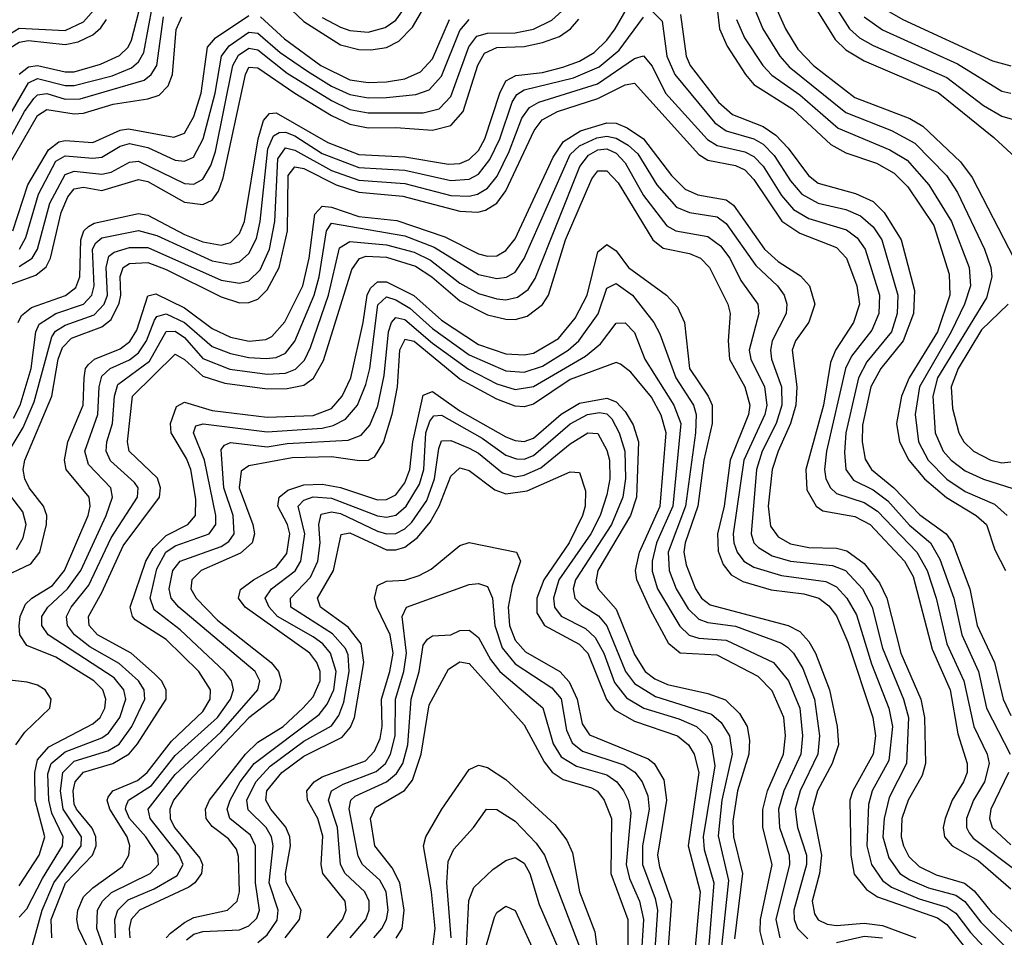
# Model space of a CAD drawing. Header units: inches. Extents: x 501365 to 657855, y 482276 to 547543.
# Tile 473 of 656: x 574431 to 576575, y 527071 to 529070. Entities that reach past the tile are written whole.
import ezdxf

# ---------------------------------------------------------------- set-up
doc = ezdxf.new("R2010")
doc.units = ezdxf.units.IN
doc.header["$MEASUREMENT"] = 0
doc.layers.add('A5572', color=7, linetype='Continuous')

msp = doc.modelspace()

# ---------------------------------------------------------------- linework, layer by layer
at = {"layer": 'A5572', "color": 5}
for points, elevation in [([(575726.1, 530000), (575758.8, 529978.8), (575790, 529969.2), (575830, 529968.6), (575850, 529954.5), (575894.2, 529854.2), (575948.6, 529788.6), (575989.1, 529689.1), (576034, 529634), (576107.4, 529570), (576160.6, 529490), (576177, 529450), (576204.8, 529330), (576255.1, 529190), (576271.3, 529150), (576298.7, 529110), (576320.4, 529090), (576354.2, 529070), (576550, 528979.9), (576590, 528968.9)], 3580), ([(575090, 529074.7), (575130, 529053.5), (575150, 529046.1), (575190, 529042.4), (575227.2, 529052.8), (575250, 529069), (575337.7, 529190)], 3540), ([(575939.5, 529190), (575955.1, 529050), (575971.7, 529011.7), (576011.7, 528950), (576030, 528928.8), (576114.7, 528874.7), (576197.5, 528797.5), (576230, 528779.6), (576297.2, 528757.2), (576335.6, 528735.6), (576365.5, 528705.5), (576421.6, 528621.6), (576455.7, 528515.7), (576456.8, 528470), (576429.6, 528390), (576368.1, 528290), (576351.2, 528250), (576340.9, 528190), (576347.5, 528150), (576367.2, 528110), (576401.3, 528070), (576449.3, 528029.3), (576513.8, 527990), (576536.6, 527970), (576554.8, 527914.8), (576578, 527870)], 3420), ([(574427.8, 528410), (574434.8, 528425.2), (574456.8, 528443.2), (574530.8, 528469.2), (574553.6, 528486.4), (574561.8, 528510), (574563.9, 528590), (574570.5, 528609.5), (574580.7, 528619.3), (574593.2, 528626.8), (574690, 528647.9), (574710, 528643.6), (574790, 528601.5), (574830, 528585.6), (574870, 528578.7), (574890, 528584.2), (574910, 528603.7), (574920.6, 528630), (574950.1, 528809.9), (574962.4, 528850), (574974.8, 528865.2), (574990, 528866.9), (575101.9, 528801.9), (575170, 528776), (575270, 528771.2), (575365.3, 528754.7), (575390, 528756.7), (575410, 528765.2), (575430, 528784.5), (575444.4, 528810), (575476.7, 528910), (575490, 528936.3), (575511.9, 528948.1), (575570, 528955), (575613.8, 528966.2), (575650, 528979.4), (575681.9, 528998.1), (575710, 529024.9), (575728, 529050), (575790, 529157)], 3380), ([(574430, 528951), (574450, 528967.2), (574470, 528970.2), (574530, 528955.8), (574550, 528956.3), (574607.3, 528972.7), (574648.6, 528991.4), (574667.4, 529010), (574674.8, 529025.2), (574701.7, 529130)], 3580), ([(575010, 529103.8), (575050, 529065.4), (575130, 529014.6), (575170, 529004.6), (575195.9, 529004.1), (575230, 529009.4), (575257, 529023), (575286.3, 529053.7), (575330.7, 529130)], 3520), ([(576065.6, 529125.6), (576099, 529050), (576125.7, 529005.7), (576160.2, 528970), (576250, 528900), (576370, 528854.3), (576397.8, 528837.8), (576480.3, 528760.3), (576505.7, 528725.7), (576596.1, 528550)], 3480), ([(576199.7, 529110), (576238.1, 529050), (576260.4, 529030), (576290, 529013.3), (576450, 528944), (576530, 528882.9), (576570, 528859.5), (576610, 528847.8)], 3540), ([(573980.6, 529070), (573940.4, 528930), (573913.4, 528770), (573910.4, 528670), (573921.8, 528590), (573997.7, 528397.7), (574010, 528375.2), (574030, 528364), (574050, 528375.1), (574093.7, 528426.3), (574181.4, 528558.6), (574273.8, 528630), (574312, 528668), (574356, 528770), (574450, 528932.2), (574470, 528941.3), (574530, 528926.4), (574550, 528926.1), (574632.3, 528947.7), (574674.8, 528965.2), (574690, 528978.2), (574701.5, 528998.5), (574720.2, 529099.8)], 3560), ([(574110.7, 529070), (574087.4, 528990), (574029.7, 528830), (574022.8, 528750), (574030, 528716.4), (574053.1, 528690), (574070, 528677.8), (574090, 528671.4), (574110, 528674.8), (574150, 528694.2), (574190, 528721), (574210, 528741.2), (574348.7, 528971.3), (574392.3, 529027.7), (574430, 529051.4), (574530, 529045.9), (574570, 529064.9), (574591.8, 529090)], 3640), ([(574430, 528531.9), (574458, 528550), (574470, 528570), (574496.4, 528670), (574530, 528732.2), (574550, 528739.9), (574610, 528733), (574630, 528737.9), (574670, 528759.4), (574690, 528761.2), (574790, 528713.1), (574810, 528711.6), (574830, 528722.3), (574847.7, 528752.3), (574857.4, 528782.6), (574895.2, 528970), (574907.7, 528992.3), (574930, 529007.4), (574950, 529003.7), (575013.3, 528953.3), (575110, 528893.4), (575150, 528874.3), (575190, 528867.1), (575310, 528866.7), (575344.4, 528875.6), (575370, 528902.6), (575409.5, 529010.5), (575426.4, 529033.6), (575450, 529040.1), (575510, 529041), (575550, 529049.2), (575590, 529068.5), (575611.6, 529088.4)], 3440), ([(575810, 529086.5), (575830, 529066.8), (575840.6, 528990), (575858, 528950), (575944.7, 528844.7), (575970, 528827.7), (576030, 528810.2), (576050, 528798.5), (576073.9, 528773.9), (576110, 528718.7), (576134.4, 528690), (576170, 528670.4), (576230, 528656.3), (576262.3, 528642.3), (576290, 528618.8), (576308.7, 528590), (576343.5, 528470), (576342, 528430), (576330, 528389.9), (576275.7, 528324.3), (576258.1, 528290), (576230.4, 528170), (576227.2, 528127.2), (576230.6, 528090), (576247, 528067), (576290, 528045.8), (576321.5, 528021.5), (576368.7, 527968.7), (576414.5, 527930), (576435, 527895), (576465.7, 527810), (576483, 527730), (576519.5, 527650), (576537, 527570), (576588.5, 527470)], 3360), ([(576032.2, 529092.2), (576049.8, 529050), (576086.3, 528990), (576107.2, 528967.2), (576230, 528867.6), (576330, 528828.1), (576380.7, 528800.7), (576449.8, 528730), (576473.2, 528693.2), (576532.5, 528570), (576546.3, 528530), (576548.5, 528510), (576536.4, 528463.6), (576429.6, 528289.6), (576419.7, 528250), (576424.9, 528170), (576442.5, 528130), (576459.9, 528110), (576490, 528087.4), (576530, 528068.7), (576610, 528043.7)], 3460), ([(576168.5, 529088.5), (576206.9, 529026.9), (576230, 529004.4), (576270, 528979.8), (576431.4, 528911.4), (576552.9, 528812.9), (576610, 528760.4)], 3520), ([(574077.8, 529070), (574034.4, 528930), (574002.4, 528850), (573992.7, 528810), (573989, 528730), (573995.9, 528695.9), (574010, 528669.7), (574050, 528619.6), (574070, 528608.8), (574090, 528616.3), (574190, 528677.4), (574229.2, 528710.8), (574368.2, 528951.8), (574410, 529008.1), (574430, 529020.7), (574450, 529024.4), (574530, 529015.3), (574558.5, 529021.5), (574590, 529036.7), (574608.1, 529051.9), (574619.9, 529070)], 3620), ([(574386.2, 528770), (574441.5, 528870), (574461.8, 528898.2), (574470, 528906), (574490, 528908.7), (574530, 528896.5), (574562.8, 528897.2), (574702.3, 528937.7), (574717.7, 528950), (574729.8, 528970.2), (574744.4, 529075.6)], 3540), ([(574390, 528486), (574466.5, 528513.5), (574488.9, 528531.1), (574498.1, 528550), (574521.1, 528650), (574535.8, 528684.2), (574550, 528701.3), (574570, 528704.9), (574610, 528697.7), (574690, 528721.7), (574710, 528717.1), (574790, 528672.4), (574830, 528667), (574850, 528676.4), (574863.7, 528696.3), (574874.4, 528725.6), (574922.5, 528950), (574930, 528966.2), (574950, 528965), (575030, 528909.5), (575110, 528860.8), (575150, 528842.5), (575190, 528834.4), (575250, 528835.2), (575330, 528828.9), (575370, 528839.3), (575396.7, 528870), (575429, 528971), (575443.5, 528996.5), (575470, 529008.8), (575530, 529011.3), (575570, 529019.9), (575607, 529033), (575630.5, 529049.5), (575649.1, 529070.9)], 3420), ([(574406.1, 528750), (574470, 528861.1), (574490, 528874.2), (574550, 528864.7), (574570, 528865.9), (574634.4, 528885.6), (574710, 528897.2), (574734.5, 528905.5), (574754.1, 528925.9), (574763.6, 528950), (574771.7, 529048.4), (574784.2, 529075.9)], 3520), ([(574416.4, 528610), (574448.9, 528710), (574493.5, 528786.5), (574516.5, 528803.5), (574530, 528806.3), (574590, 528802.2), (574650, 528829.4), (574668.3, 528831.7), (574766.5, 528813.5), (574790, 528822.9), (574810, 528859.1), (574826.1, 528910), (574840.1, 529010), (574857.3, 529030), (574930, 529078.8)], 3480), ([(574417.9, 528202.1), (574432.1, 528230), (574456, 528310), (574465.9, 528390), (574473.3, 528406.7), (574509.5, 528430), (574569.9, 528450), (574588, 528470), (574593.4, 528490), (574589.7, 528570), (574596.6, 528583.4), (574610, 528594.4), (574690, 528610.6), (574730, 528599.4), (574850, 528544.6), (574890, 528537.2), (574910, 528542), (574930, 528560.1), (574946.8, 528593.2), (574955, 528630), (574971.7, 528788.3), (574983.5, 528816.5), (574995.9, 528824.1), (575010, 528825), (575030, 528816.4), (575090, 528778.1), (575170, 528747.5), (575270, 528742), (575370, 528719.3), (575410, 528722.7), (575430, 528733.2), (575455.1, 528764.9), (575476.5, 528810), (575503.3, 528890), (575513.5, 528906.5), (575530, 528917.1), (575637.3, 528942.8), (575692.9, 528967.1), (575736.6, 529003.4), (575790, 529075)], 3360), ([(574430.6, 528570), (574444.6, 528595.4), (574472.1, 528690), (574510, 528761.4), (574530, 528773.1), (574590, 528767.8), (574610, 528770.2), (574650, 528794.2), (574670, 528799.9), (574710, 528791.6), (574770, 528763.7), (574790, 528761.4), (574809.7, 528770.3), (574831, 528810), (574856.7, 528910), (574870.5, 528990), (574887.6, 529012.4), (574930, 529042.5), (574950, 529040.3), (574998.3, 528998.3), (575057.7, 528957.7), (575110, 528924.9), (575150, 528906.8), (575190, 528899.8), (575230, 528900.5), (575293.5, 528906.5), (575323, 528917), (575350, 528946.7), (575390, 529046.3), (575409.7, 529070.3)], 3460), ([(574955.7, 529075.7), (575007.7, 529027.7), (575086.8, 528970), (575150, 528939), (575190, 528932.7), (575230, 528934.4), (575270, 528941.1), (575304.1, 528955.9), (575330, 528984.6), (575367.3, 529070)], 3480), ([(575870, 529080.8), (575882.7, 528990), (575891.6, 528970), (575952.8, 528890), (575983.5, 528863.5), (576050, 528837.1), (576078, 528818), (576104.4, 528790), (576148.8, 528730), (576170, 528713.3), (576251.4, 528691.4), (576290, 528673.4), (576314, 528650), (576350.7, 528590), (576379.7, 528479.7), (576377.5, 528430), (576355.3, 528370), (576306.2, 528310), (576284.5, 528270), (576266.9, 528186.9), (576266.2, 528150), (576272.5, 528112.5), (576286.1, 528090), (576335.1, 528050), (576391.5, 527991.5), (576448.6, 527950), (576462.4, 527930), (576500.5, 527830), (576516.6, 527750), (576554, 527670), (576572.6, 527590), (576590, 527553.9)], 3380), ([(575992.1, 529070), (576009.8, 529030), (576049.5, 528970), (576069.1, 528949.1), (576130, 528905.7), (576213.4, 528833.4), (576326.4, 528786.4), (576363.7, 528763.7), (576410.8, 528710), (576460.5, 528630), (576498.9, 528530), (576501.8, 528490), (576488.7, 528450), (576459.5, 528390), (576390.6, 528270), (576381.2, 528210), (576388.5, 528150), (576409.4, 528110), (576450, 528069), (576490, 528042.2), (576554.3, 528014.3), (576581.9, 527990)], 3440), ([(576270, 529076), (576310, 529047.4), (576473.8, 528973.8), (576570, 528914.3), (576590, 528909.8)], 3560), ([(574395.6, 528110), (574438.6, 528181.4), (574462.9, 528237.1), (574500.8, 528379.2), (574509, 528391), (574530, 528404.2), (574593.1, 528426.9), (574614.8, 528450), (574622, 528470), (574619.5, 528530), (574625.2, 528554.8), (574636.9, 528563.1), (574670, 528573.6), (574710, 528573.7), (574870, 528502.6), (574910, 528495.6), (574930, 528500.7), (574954.8, 528525.2), (574975, 528570), (574986.7, 528630), (574993.4, 528766.6), (575009.7, 528790.3), (575030, 528785.2), (575110, 528741.4), (575170, 528720.2), (575270, 528712.9), (575370, 528686.6), (575410, 528685.6), (575428.4, 528690), (575450, 528702.8), (575470.9, 528729.1), (575497.3, 528782.7), (575525, 528855), (575541.3, 528878.7), (575561.6, 528890), (575689.7, 528930.3), (575770, 528985), (575790, 528990.9), (575808.8, 528968.8), (575837.2, 528910), (575929, 528809), (575950, 528795.6), (576010, 528781.8), (576030, 528771.8), (576050, 528750.6), (576090, 528687.1), (576116.4, 528656.4), (576150, 528636.6), (576231.7, 528611.7), (576254.8, 528594.8), (576272.6, 528570), (576303.7, 528470), (576302, 528430), (576286.7, 528393.3), (576242.9, 528337.1), (576229.9, 528310), (576188, 528130), (576183.7, 528090), (576186.8, 528070), (576196.9, 528050), (576210, 528037.8), (576270, 528018.3), (576299.4, 527999.4), (576384.9, 527910), (576407.5, 527870), (576427.3, 527810), (576450.6, 527710.6), (576487.5, 527630), (576509.4, 527530), (576538.1, 527470), (576542.4, 527450), (576532.4, 527410), (576508.4, 527370), (576493.1, 527330), (576492.8, 527310), (576498.6, 527298.6), (576507.3, 527287.3), (576610, 527210.3)], 3340), ([(574387.4, 527852.6), (574455.3, 527884.7), (574474.6, 527910), (574489.7, 527970), (574490.2, 527990), (574482.6, 528010), (574451.7, 528050), (574442.2, 528070), (574438.8, 528090), (574442.2, 528110), (574500.9, 528250), (574515.1, 528330), (574524.1, 528355.9), (574544, 528376), (574610, 528401.1), (574630, 528416.5), (574647.7, 528452.3), (574651.4, 528470), (574649.8, 528510.2), (574656.7, 528530), (574670, 528538.7), (574710, 528541), (574750, 528525.9), (574870, 528465.8), (574910, 528453), (574930, 528453.5), (574950, 528461.3), (574970, 528481.1), (574996, 528530), (575014.6, 528610), (575016.1, 528730), (575030, 528748.9), (575050, 528745.8), (575120.5, 528710), (575170, 528693.9), (575265.6, 528685.6), (575390, 528652.7), (575429.2, 528650.8), (575445.5, 528654.5), (575470, 528670.3), (575490, 528696.6), (575551.4, 528828.6), (575568.6, 528851.4), (575602.7, 528870), (575690, 528898.1), (575750, 528927.8), (575770, 528931.4), (575910, 528775.9), (575930, 528763.7), (575990, 528751.8), (576010, 528742.9), (576030, 528721.5), (576091.2, 528631.2), (576130, 528605.1), (576210, 528573.2), (576231.4, 528550), (576253.9, 528490), (576260.4, 528450), (576247.2, 528410), (576207.8, 528350), (576196.6, 528323.4), (576181.5, 528230), (576143.4, 528090), (576145.4, 528045.4), (576165.5, 528010), (576180.3, 528000.3), (576250, 527987.6), (576283.1, 527970), (576358.3, 527890), (576376.8, 527856.8), (576418.5, 527698.5), (576457.8, 527610), (576474.3, 527514.3), (576494.9, 527450), (576494.4, 527430), (576486.6, 527410), (576461.8, 527370), (576446.4, 527330), (576442.5, 527310), (576445.5, 527290), (576462.1, 527270), (576518.7, 527238.7), (576590, 527176.9)], 3320), ([(574430, 527182.9), (574473.7, 527250), (574485.7, 527290), (574464.7, 527370), (574463.9, 527430), (574470, 527458), (574494.2, 527485.8), (574590, 527536.4), (574606.1, 527550), (574616.3, 527570), (574619, 527590), (574612.1, 527610), (574592.4, 527630), (574510, 527681.1), (574446.6, 527706.6), (574431.2, 527730), (574429.8, 527749.8), (574432, 527770), (574443.4, 527796.6), (574457.4, 527810), (574502.5, 527837.5), (574529, 527870), (574580, 527990), (574584.2, 528010), (574582.3, 528030), (574532.3, 528090), (574528.7, 528110), (574535.9, 528150), (574569.6, 528230), (574571.2, 528290), (574574.7, 528310), (574581.1, 528318.9), (574593.8, 528330), (574650, 528352.7), (574671.2, 528368.8), (574686.2, 528393.8), (574710, 528468), (574727.6, 528472.4), (574790, 528441.9), (574850, 528397), (574890, 528378.2), (574930.7, 528369.3), (574967, 528373), (574980.3, 528379.7), (575008.2, 528411.8), (575047.7, 528490), (575061.8, 528550), (575073.8, 528646.2), (575090, 528663.7), (575110, 528661.4), (575170, 528641.1), (575252.6, 528632.6), (575356.9, 528596.9), (575430, 528560), (575450, 528554.4), (575470, 528555.5), (575490, 528566.9), (575510, 528592.6), (575593.1, 528770), (575615.3, 528804.7), (575652.6, 528827.4), (575710, 528844.8), (575730, 528844.2), (575754.1, 528834.1), (575790, 528810), (575850.4, 528730.4), (575880.6, 528700.6), (575908.3, 528688.3), (575970, 528677.7), (575986, 528666), (576053.2, 528570), (576083.1, 528543.1), (576131.9, 528511.9), (576151.3, 528490), (576162.7, 528450), (576150, 528411.1), (576120.5, 528370), (576113.4, 528350), (576123.7, 528270), (576121.5, 528230), (576110, 528190), (576082.8, 528130), (576070.2, 528090), (576061.1, 528010), (576066.3, 527966.3), (576083.1, 527943.1), (576110, 527928.1), (576150, 527920.4), (576210, 527918.5), (576232.6, 527912.6), (576270, 527885.6), (576303.5, 527843.5), (576319.4, 527810), (576350.4, 527690), (576393.8, 527590), (576401.5, 527550), (576403.5, 527450), (576396.3, 527423.7), (576366.1, 527370), (576352.2, 527330), (576350.7, 527290), (576355.9, 527270), (576367.3, 527247.3), (576390, 527225.7), (576427.3, 527207.3), (576489, 527189), (576510, 527172.5), (576546.9, 527126.9), (576598.7, 527078.7)], 3280), ([(574430, 527114.9), (574446.7, 527133.3), (574480.5, 527199.5), (574524.3, 527270), (574526, 527290), (574501.3, 527341.3), (574494.5, 527370), (574492.5, 527427.5), (574499.7, 527450), (574530, 527475), (574610, 527505.3), (574624.5, 527515.5), (574649.4, 527550), (574662, 527590), (574657.6, 527610), (574636.5, 527636.5), (574493.3, 527730), (574479.6, 527750), (574479.5, 527770), (574492.3, 527790), (574535.3, 527830), (574563.9, 527870), (574619.6, 527990), (574633.3, 528030), (574629.4, 528050), (574580.9, 528100.9), (574573.1, 528130), (574601.2, 528210), (574604.2, 528270), (574610, 528293.4), (574628.3, 528310), (574670, 528329), (574690, 528343.9), (574707.5, 528370), (574724.6, 528415.4), (574730, 528422.9), (574750, 528428.8), (574790.1, 528410.1), (574850, 528358), (574890, 528342.9), (574930, 528333.9), (574967.9, 528332.1), (574990, 528334), (575010, 528343.1), (575030.5, 528369.5), (575072.2, 528470), (575083.3, 528510), (575099.5, 528610), (575110, 528626.3), (575270, 528598.6), (575334.1, 528574.1), (575430, 528514.7), (575470, 528505.9), (575491.2, 528508.8), (575510, 528519.9), (575530, 528549.6), (575630, 528775.8), (575650, 528795.1), (575687.8, 528812.2), (575710, 528816), (575730, 528812), (575756.4, 528796.4), (575777.2, 528777.2), (575818.6, 528710), (575861.7, 528661.7), (575889.7, 528649.7), (575950, 528640.2), (575970, 528625.8), (576034.4, 528534.4), (576081.7, 528490), (576096, 528470), (576102.1, 528450), (576100.4, 528430), (576069.8, 528370), (576065.9, 528350), (576068.5, 528330), (576090.4, 528270.4), (576091.2, 528230), (576078.7, 528190), (576048, 528130), (576035.7, 528090), (576023.9, 527950), (576030.2, 527930.2), (576040, 527919.9), (576070, 527902), (576110, 527890), (576201.1, 527881.1), (576229.7, 527869.7), (576266.9, 527830), (576287.8, 527790), (576310, 527700.9), (576356.1, 527590), (576366.8, 527550), (576362.5, 527450), (576324.4, 527375.6), (576313.6, 527330), (576311, 527290), (576324, 527244), (576348.1, 527210), (576370, 527196.1), (576410, 527178.9), (576470, 527162.6), (576489.2, 527149.2), (576524.2, 527104.2), (576574.1, 527054.1)], 3260), ([(574452.1, 527030), (574480.3, 527130), (574505.3, 527190), (574565.3, 527270), (574565.4, 527290), (574525.4, 527350), (574520, 527390), (574524.9, 527430), (574550, 527454.5), (574623, 527477), (574648, 527492), (574675.4, 527530), (574703.9, 527590), (574702.5, 527610), (574689.5, 527630), (574647.8, 527667.8), (574583.9, 527703.9), (574550.2, 527730), (574535.4, 527750), (574533.1, 527770), (574543.1, 527790), (574581.6, 527838.4), (574630, 527941.2), (574687.7, 528030), (574689, 528050), (574681.4, 528061.4), (574629, 528109), (574619.4, 528130), (574620.8, 528150), (574633.5, 528190), (574637.3, 528250), (574645.1, 528274.9), (574713.8, 528326.2), (574750, 528390.5), (574770, 528391.2), (574790, 528377.2), (574830, 528331.8), (574888.7, 528308.7), (574970, 528297.5), (575010, 528299.9), (575031.8, 528308.2), (575051.7, 528328.3), (575064.5, 528355.5), (575103.3, 528470), (575127.4, 528572.6), (575150, 528586.5), (575230, 528579.3), (575290, 528563.6), (575326, 528546), (575390, 528495.7), (575430, 528473), (575470, 528461.4), (575490, 528459.9), (575515, 528465), (575538.2, 528481.8), (575553.8, 528506.2), (575650.7, 528750), (575670, 528774.9), (575690, 528786.1), (575710, 528788.3), (575730, 528778.9), (575750, 528757.7), (575790, 528686.6), (575840.4, 528620.4), (575860.2, 528610), (575930, 528597.7), (575957.5, 528577.5), (575978, 528550), (576001.9, 528501.9), (576038.7, 528450), (576040.8, 528430), (576019.6, 528350), (576023.1, 528330), (576053, 528270), (576058.5, 528230), (576054.2, 528210), (576008.5, 528110), (575985.2, 527950), (575986.6, 527930), (575993.5, 527910), (576008.4, 527890), (576030, 527877.1), (576090, 527859.2), (576186.4, 527846.4), (576210, 527834.5), (576232.7, 527810), (576253.2, 527773.2), (576286.5, 527666.5), (576324, 527570), (576331.8, 527530), (576323.9, 527456.1), (576287.7, 527390), (576279.5, 527360.5), (576275.9, 527270), (576286.4, 527230), (576310, 527195), (576330, 527180.1), (576390, 527154.7), (576450, 527137.1), (576470, 527123.6), (576501.5, 527081.5), (576549.6, 527030)], 3240), ([(574500.8, 527070), (574499.8, 527110), (574531, 527189), (574589.4, 527250), (574597.7, 527270), (574597.1, 527290), (574588.7, 527308.7), (574554.5, 527350), (574550, 527361.4), (574547.2, 527390), (574551.7, 527410), (574570, 527430.7), (574634.2, 527450), (574669.4, 527470.6), (574687.8, 527492.2), (574750.2, 527590), (574750.2, 527610), (574739.6, 527630), (574725, 527645), (574673.5, 527690), (574600.5, 527730), (574582.7, 527750), (574580.6, 527770), (574610, 527821.8), (574656.5, 527923.5), (574735.4, 528030), (574737.4, 528050), (574731.1, 528071.1), (574669.7, 528130), (574665.5, 528150), (574677.1, 528250), (574770, 528340.9), (574790, 528329.8), (574830, 528293.3), (574878.1, 528278.1), (574970, 528265.7), (575013.4, 528266.6), (575050, 528273.8), (575070.8, 528289.2), (575092.5, 528327.5), (575154.5, 528525.5), (575170.8, 528549.3), (575185.7, 528554.3), (575230, 528552.5), (575292.9, 528532.9), (575328.5, 528510), (575390, 528457.1), (575450, 528426.7), (575490, 528417.4), (575510, 528417), (575536.1, 528423.9), (575570, 528449.4), (575582.4, 528470), (575620.1, 528590), (575677.2, 528722.8), (575690, 528740.2), (575710, 528740.4), (575734.7, 528714.7), (575810.1, 528590), (575832.4, 528572.4), (575890, 528560.2), (575914, 528550), (575933.7, 528530), (575973, 528450), (575978.1, 528430), (575973.7, 528370), (575977.3, 528330), (576010.7, 528270), (576021.4, 528230), (576018.6, 528210), (575978.7, 528110), (575965.4, 528010), (575950.7, 527950), (575952, 527912), (575963.2, 527883.2), (575980.4, 527860.4), (576006.2, 527846.2), (576068, 527828), (576138.9, 527818.9), (576171.3, 527810), (576193.4, 527793.4), (576210, 527771.2), (576234.4, 527714.3), (576289.2, 527550), (576295.2, 527510), (576290, 527470), (576245.6, 527390), (576239.1, 527370), (576241.2, 527250), (576248.6, 527208.6), (576275.1, 527175.1), (576299.5, 527159.5), (576430, 527113.2), (576450, 527099.3), (576520.7, 527010)], 3220), ([(574588.2, 527030), (574559.3, 527090), (574555.3, 527110), (574557.9, 527130), (574570, 527159.5), (574590, 527179.2), (574655, 527225), (574669, 527250), (574671.1, 527270), (574665.2, 527290), (574627.5, 527350), (574621.3, 527370), (574623.7, 527376.3), (574634, 527390), (574687.6, 527412.4), (574709, 527430), (574761.5, 527498.5), (574830, 527562.8), (574846, 527590), (574846.8, 527610), (574821, 527650), (574750, 527719.8), (574682.9, 527762.9), (574676.5, 527770), (574671.6, 527790), (574706.1, 527890), (574721.7, 527918.3), (574750, 527945.9), (574797.1, 527970), (574813.9, 527990), (574814.7, 528025.3), (574803.5, 528090), (574794.2, 528114.2), (574760.6, 528170), (574759.3, 528190), (574772.6, 528227.4), (574790, 528236.9), (574850, 528218.8), (574970, 528203.8), (575070, 528207.8), (575110, 528223.2), (575133.6, 528250), (575152.6, 528290), (575179.3, 528410), (575187.7, 528470), (575194.9, 528485.1), (575210, 528499), (575230, 528498.5), (575289.2, 528469.2), (575350, 528415.5), (575430, 528362.2), (575490, 528341.9), (575530, 528339.4), (575550, 528343.7), (575604.4, 528375.6), (575640.7, 528419.3), (575666.7, 528470), (575690, 528564.1), (575710, 528579.7), (575730, 528566.3), (575756.7, 528530), (575839.9, 528470), (575863.8, 528443.8), (575879, 528410), (575890, 528310), (575930.8, 528250), (575939.5, 528230), (575939.5, 528190), (575921.4, 528110), (575908.2, 528010), (575880.3, 527930), (575877.6, 527910), (575882.5, 527882.5), (575903, 527830), (575916, 527810), (575934.9, 527794.9), (576104.6, 527750), (576130, 527737.2), (576150, 527715.3), (576164, 527690), (576194.5, 527610), (576211.5, 527530), (576214.5, 527490), (576200.2, 527450), (576168.3, 527390), (576157.5, 527350), (576177.5, 527250), (576172.8, 527210), (576156.9, 527150), (576161.9, 527121.9), (576170, 527109.5), (576190, 527099.6), (576210, 527096.9), (576270, 527102.2), (576310, 527097), (576382.7, 527070)], 3180), ([(574634.7, 526990), (574599.3, 527090), (574600.8, 527130), (574611.2, 527150), (574631, 527169), (574715.5, 527210), (574733.2, 527230), (574731.9, 527250), (574706, 527290), (574670.2, 527330), (574661.2, 527350), (574662.8, 527357.2), (574667.9, 527370), (574717.9, 527402.1), (574770, 527466.9), (574861.6, 527550), (574890.4, 527590), (574896.8, 527610), (574892.3, 527630), (574877.4, 527650), (574780.9, 527740.9), (574724, 527784), (574715, 527810), (574730, 527873.6), (574749.2, 527910), (574770, 527923.5), (574843.5, 527950), (574858, 527970), (574858.1, 527990), (574833.8, 528110), (574809.4, 528170), (574814.7, 528185.3), (574830.3, 528189.7), (574970, 528172.3), (575090, 528180.2), (575114.1, 528185.9), (575140.4, 528199.6), (575166.8, 528230), (575185.1, 528274.9), (575193.9, 528310), (575211.3, 528448.7), (575230, 528465.8), (575250, 528459.8), (575281.1, 528441.1), (575330, 528397), (575410, 528339.4), (575490, 528304.6), (575530, 528301.9), (575570, 528315.4), (575625.6, 528350), (575649, 528370), (575690.8, 528429.2), (575710, 528485), (575730, 528494.9), (575765.6, 528470), (575812.1, 528410), (575825.2, 528385.2), (575860, 528290), (575898.2, 528230), (575904.7, 528210), (575903, 528170), (575880.8, 528010), (575843.4, 527910), (575845.8, 527870), (575860.7, 527830), (575886.7, 527786.7), (575910, 527763.7), (575930, 527756.5), (575990, 527748.6), (576090, 527711.8), (576103.1, 527703.1), (576116.2, 527690), (576136.5, 527656.5), (576162.3, 527590), (576172.8, 527510), (576169.3, 527470), (576131, 527390), (576119.7, 527350), (576124.7, 527310), (576145, 527250), (576144.5, 527230), (576116.7, 527130), (576117.6, 527110), (576125, 527090), (576147.5, 527067.5)], 3160), ([(576583.9, 528450), (576525.8, 528394.2), (576474.8, 528310), (576459.9, 528270), (576462.6, 528222.6), (576476.2, 528170), (576487.2, 528150), (576508, 528130), (576546.3, 528110), (576570, 528104.6), (576590, 528106.9)], 3480), ([(574639.7, 527070), (574638.5, 527110), (574644.7, 527130), (574667.3, 527152.7), (574723.6, 527176.4), (574774.3, 527205.7), (574787.1, 527230), (574778.3, 527250), (574715.3, 527330), (574711, 527350), (574770, 527425.7), (574870, 527519), (574950, 527610.3), (574953.9, 527630), (574944, 527650), (574777.9, 527790), (574761.2, 527810), (574756.8, 527830), (574764.8, 527870), (574780.8, 527890), (574870, 527922.3), (574886.8, 527933.2), (574898.5, 527950), (574896.2, 527990), (574875.9, 528050), (574870, 528133.3), (574877.1, 528142.9), (574890, 528148.7), (574970, 528139.7), (575013.4, 528146.6), (575146.4, 528153.6), (575175.1, 528164.9), (575193.6, 528186.4), (575211, 528229), (575225.2, 528294.8), (575234.2, 528390), (575240.6, 528410), (575250, 528421.2), (575270, 528416.8), (575330, 528365.4), (575408.2, 528308.2), (575470, 528276.9), (575510, 528264.6), (575550, 528270.6), (575663.2, 528336.8), (575696.2, 528363.8), (575730, 528408.5), (575750, 528409.3), (575770, 528388.2), (575792.5, 528330), (575855.9, 528230), (575870.7, 528190), (575853.3, 528010), (575818.1, 527930), (575808.7, 527890), (575808.4, 527868.4), (575820.2, 527830), (575868.6, 527748.6), (575889, 527729), (575910, 527723), (575970, 527718.1), (576072.5, 527670), (576105.5, 527630), (576129.8, 527570), (576136.2, 527510), (576132.6, 527470), (576095.4, 527390), (576083.4, 527350), (576085.7, 527310), (576107.2, 527250), (576107.9, 527230), (576077.7, 527110), (576086.6, 527070)], 3140), ([(576051.5, 527051.5), (576043.7, 527083.7), (576044.4, 527110), (576070.2, 527230), (576049.2, 527310), (576049.5, 527349.5), (576060, 527390), (576094.2, 527470), (576099.2, 527510), (576095, 527550), (576070, 527607.7), (576039.5, 527639.5), (575950, 527685.9), (575869.7, 527690), (575845, 527710), (575804.6, 527784.6), (575775.3, 527850), (575772.2, 527870), (575781, 527910), (575825.9, 528010), (575839.1, 528170), (575828.4, 528208.4), (575807.2, 528247.2), (575762.3, 528302.3), (575739.4, 528319.4), (575730, 528323), (575630, 528286), (575550, 528232.5), (575530, 528226.5), (575510, 528228), (575470, 528243), (575390, 528286.7), (575290, 528368.5), (575270, 528373.5), (575257.9, 528350), (575253.1, 528270), (575241.2, 528210), (575223.4, 528150), (575203.1, 528116.9), (575190, 528109.5), (575171.1, 528108.9), (575110, 528117.4), (575024.5, 528115.5), (574930, 528098.1), (574913.3, 528086.7), (574909, 528050), (574938.8, 527970), (574942.7, 527950), (574937.6, 527930), (574912.3, 527907.7), (574826.3, 527870), (574805.8, 527850), (574803.8, 527830), (574815.6, 527810), (574862, 527762), (574978.8, 527670), (574995, 527650), (575000.4, 527630), (574996.4, 527610), (574983.4, 527590), (574930, 527549.2), (574797.7, 527410), (574766.4, 527370), (574757.7, 527350), (574758.8, 527330), (574768.1, 527310), (574823.4, 527243.4), (574829.3, 527230), (574826.7, 527210), (574812.8, 527190), (574799.5, 527180.5), (574692.1, 527130), (574673.8, 527110), (574669.3, 527090), (574671, 527070)], 3120), ([(574750.2, 527070), (574759.5, 527080.5), (574790, 527103.7), (574810, 527114), (574883.7, 527130), (574905, 527150), (574909.9, 527170.1), (574907.3, 527247.3), (574903, 527263), (574885.6, 527285.6), (574850, 527312.6), (574837.5, 527330), (574836, 527350), (574844.8, 527370), (574922.5, 527470), (574950, 527496.2), (575004.6, 527530), (575047.8, 527570), (575070, 527595.2), (575085.4, 527630), (575085.4, 527650), (575078.3, 527670), (575063.3, 527690), (574922.1, 527790), (574907.9, 527810), (574911.7, 527828.3), (574940.5, 527850), (574990, 527877.1), (575013.1, 527906.9), (575019.6, 527950), (575014.2, 527970), (574993.3, 528010), (574996.1, 528030), (575015.1, 528044.9), (575050, 528056.3), (575090, 528058.4), (575130, 528050.5), (575210, 528024.1), (575230, 528024.5), (575250, 528035.1), (575270, 528060.9), (575280.8, 528090), (575287.3, 528150), (575310, 528252.1), (575330, 528259.7), (575390, 528218), (575490, 528161.5), (575510, 528153.1), (575530, 528151.2), (575550, 528158), (575610, 528210.4), (575650, 528234.3), (575710, 528245.3), (575730, 528237.4), (575750, 528216.3), (575767.1, 528187.1), (575778.7, 528150), (575774.6, 528030), (575761, 527990), (575690.4, 527870), (575685.6, 527845.6), (575690.7, 527830), (575730, 527786.1), (575770, 527687.2), (575793.3, 527650), (575814.2, 527634.2), (575842, 527622), (575930, 527602.1), (575968.4, 527588.4), (575998.4, 527558.4), (576015.2, 527530), (576020.4, 527500.4), (576019.1, 527470), (575994.4, 527390), (575984.3, 527324.3), (575985.3, 527290), (576005.4, 527210), (575987.8, 527067.8)], 3080), ([(574794.1, 527065.9), (574810, 527077.7), (574830, 527083.9), (574910, 527087.1), (574930, 527096.3), (574947.3, 527112.7), (574953.7, 527130), (574944.9, 527190), (574944.4, 527270), (574933.4, 527293.4), (574888.9, 527330), (574883.1, 527350), (574889.1, 527370), (574911, 527410), (574941.5, 527450), (575083.5, 527556.5), (575100.8, 527579.2), (575114.9, 527610), (575120.3, 527650), (575108.1, 527690), (575091.1, 527710), (575070, 527725.5), (574992.8, 527770), (574974.4, 527790), (574965.7, 527810), (574979.6, 527830), (575030.9, 527869.1), (575043.4, 527890), (575052.3, 527950), (575037.5, 528010), (575050, 528023.1), (575070, 528030.2), (575110, 528027.7), (575210, 527989.4), (575230, 527985.9), (575250, 527990.7), (575273.1, 528010), (575301.7, 528058.3), (575311, 528090), (575315.8, 528170), (575324.5, 528195.5), (575333.3, 528206.7), (575350, 528208), (575438.1, 528158.1), (575490, 528121.4), (575512.9, 528112.9), (575530, 528112.8), (575550, 528120.2), (575630, 528189.8), (575668, 528210), (575694, 528214), (575710, 528210.9), (575720.4, 528200.4), (575736.8, 528170), (575749.3, 528130), (575750.3, 528070.3), (575744.9, 528030), (575719.9, 527970), (575641.5, 527850), (575636.8, 527830), (575640.1, 527810), (575654.6, 527794.6), (575691.4, 527771.4), (575709.5, 527749.5), (575750.4, 527650.4), (575770, 527624.1), (575815.9, 527595.9), (575937.4, 527557.4), (575958.9, 527538.9), (575976.6, 527510), (575982.6, 527470), (575960.2, 527370), (575952, 527292), (575974.7, 527194.7), (575957.5, 527030)], 3060), ([(574950, 527059.9), (574970, 527076.7), (574991.8, 527108.2), (574994.3, 527130), (574974.7, 527190), (574983, 527270), (574979.3, 527290), (574968, 527310), (574928.6, 527348.6), (574925.7, 527370), (574945.1, 527410), (574976.4, 527443.6), (575050, 527498.5), (575110, 527531.9), (575126.1, 527553.9), (575136.8, 527583.2), (575148.6, 527650), (575146.4, 527686.4), (575140.4, 527700.4), (575112.1, 527732.1), (575021.8, 527790), (575020.5, 527810), (575064.3, 527855.7), (575080.7, 527890), (575085.4, 527930), (575082.2, 527970), (575087.5, 527992.5), (575110, 527997.9), (575130, 527993.9), (575210, 527955.8), (575230, 527949.9), (575250, 527950.8), (575270, 527960.9), (575285, 527975), (575317.5, 528022.5), (575334.5, 528070), (575343.9, 528136.1), (575350, 528152.4), (575370, 528153.4), (575410, 528136.3), (575430, 528125.3), (575482.4, 528082.4), (575510, 528074.4), (575530, 528077.4), (575566, 528094), (575630, 528145.7), (575668.5, 528170), (575690, 528168.3), (575710, 528131.9), (575715.6, 528110), (575716, 528070), (575710, 528035), (575695.3, 527990), (575675.2, 527950), (575605.2, 527850), (575593.4, 527810), (575595.9, 527790), (575610.6, 527770.5), (575663.6, 527743.6), (575684.3, 527724.3), (575703.3, 527690), (575726.4, 527626.4), (575752.5, 527592.5), (575790.2, 527570.2), (575866.9, 527547), (575905.1, 527530), (575927, 527510), (575938.1, 527490), (575944.8, 527444.8), (575919.9, 527290), (575922.1, 527262.1), (575943.1, 527190), (575928, 527010)], 3040), ([(575009.5, 527070), (575040.8, 527110), (575044, 527130), (575011.1, 527191.1), (575009.8, 527210), (575021.2, 527270), (575019.2, 527290), (575010.9, 527310.9), (574977.7, 527350), (574967.3, 527370), (574969.6, 527390), (575002.1, 527430), (575050, 527466), (575133.2, 527506.8), (575151.4, 527528.6), (575159.9, 527550), (575180.4, 527670), (575175.1, 527710), (575146.3, 527746.3), (575086.5, 527790), (575079.8, 527810), (575114.3, 527870), (575131.4, 527948.6), (575150, 527952.4), (575230, 527915.1), (575250, 527914.9), (575270, 527921.1), (575297.8, 527942.2), (575324.7, 527975.3), (575344.6, 528010), (575370, 528075.4), (575390, 528093.7), (575410, 528087.8), (575466, 528046), (575490, 528036.8), (575536.4, 528043.6), (575630, 528085.2), (575650, 528083.5), (575663.3, 528043.3), (575662.6, 528010), (575656.6, 527990), (575627.8, 527930), (575572.6, 527850), (575557.1, 527810), (575557.6, 527777.6), (575574.1, 527750), (575649.8, 527709.8), (575668.7, 527690), (575709, 527589), (575726.6, 527566.6), (575770, 527541.9), (575863.7, 527510), (575887.5, 527490), (575900, 527470), (575910, 527430), (575886.9, 527270), (575912.7, 527170), (575898.5, 527010)], 3020), ([(574424.2, 527915.8), (574438.5, 527941.5), (574445.2, 527970), (574437.7, 527997.7), (574397.9, 528050)], 3340), ([(575100.8, 527070), (575134, 527110), (575142.2, 527130), (575140.1, 527150), (575091.1, 527210), (575087.9, 527230), (575091.2, 527291.2), (575080.1, 527330), (575058, 527370), (575056.5, 527390), (575072.4, 527410), (575090, 527420.3), (575184.5, 527455.5), (575203.8, 527476.2), (575216, 527504), (575220.6, 527530), (575219.3, 527590), (575237.4, 527650), (575244.3, 527690), (575237.9, 527730), (575208.9, 527790), (575203.8, 527810), (575210, 527837.3), (575230, 527846.5), (575270, 527849.1), (575301.2, 527858.8), (575326.9, 527873.1), (575390, 527924.2), (575410, 527930.7), (575513.1, 527910), (575521.9, 527890), (575503.5, 527836.5), (575494.9, 527790), (575497.7, 527750), (575510, 527718.5), (575533, 527693), (575607.4, 527650), (575627.8, 527627.8), (575645.4, 527590), (575656.4, 527536.4), (575672, 527512), (575799.5, 527459.5), (575812.6, 527450), (575833.8, 527413.8), (575839.7, 527370), (575820.4, 527250), (575824.8, 527224.8), (575850.8, 527150), (575839, 526990)], 2980), ([(575151, 527070), (575184.8, 527110), (575192, 527130), (575192, 527150), (575183.1, 527170), (575140.2, 527210), (575129.7, 527229.7), (575123.3, 527310), (575103.8, 527370), (575110.2, 527390), (575135.2, 527404.8), (575207.7, 527432.3), (575227.8, 527450), (575238.8, 527470), (575248.9, 527510), (575249.8, 527590), (575267.7, 527650), (575273.7, 527690), (575263.8, 527770), (575273.6, 527790), (575410, 527839.3), (575430, 527841.4), (575450, 527835.4), (575461, 527810), (575465.6, 527750), (575481.8, 527701.8), (575510, 527666.8), (575590, 527614.4), (575610, 527590.4), (575622.2, 527522.2), (575634.6, 527494.6), (575656.9, 527476.9), (575746.7, 527446.7), (575771, 527431), (575786.9, 527410), (575799.4, 527379.4), (575802.2, 527350), (575787.6, 527270), (575787.7, 527230), (575815.3, 527155.3), (575820, 527130), (575809, 526970)], 2960), ([(575202.1, 527070), (575220, 527090), (575230, 527110), (575233.7, 527130), (575229.5, 527170), (575215.6, 527195.6), (575177.8, 527230), (575167.9, 527247.9), (575148.8, 527351.2), (575152.5, 527370), (575161.8, 527378.2), (575230.2, 527410), (575252, 527428), (575265.3, 527450), (575276.5, 527490), (575283.7, 527590), (575301, 527650), (575310, 527707.6), (575319.3, 527720.7), (575330, 527727.9), (575370, 527730.1), (575390, 527739.2), (575410, 527739.9), (575415.6, 527735.7), (575430, 527724.4), (575456.5, 527676.4), (575476.8, 527650), (575570.7, 527570.7), (575592.7, 527492.7), (575610, 527464.5), (575643.7, 527443.7), (575710, 527425.3), (575731.8, 527410), (575746.1, 527390), (575756.1, 527370), (575761.9, 527341.9), (575751.7, 527230), (575759.2, 527199.2), (575781.1, 527150), (575789.4, 527110), (575781, 526970)], 2940), ([(575251, 527069), (575264.1, 527090), (575268.5, 527130), (575259.3, 527190), (575242.6, 527222.6), (575204.6, 527270), (575194.8, 527330), (575205.8, 527354.2), (575269.2, 527390.8), (575286.8, 527413.2), (575305.4, 527470), (575322.9, 527577.1), (575365.2, 527654.8), (575390, 527671.2), (575410, 527667.4), (575530, 527533.7), (575573.3, 527453.3), (575590.7, 527430.7), (575614.8, 527414.8), (575676.7, 527396.7), (575689.3, 527389.3), (575704.3, 527370), (575719.8, 527330), (575718.2, 527210), (575755.5, 527110), (575755.1, 526950)], 2920), ([(574422.5, 527490), (574442.1, 527517.9), (574496.6, 527570), (574499.3, 527590), (574486.5, 527610), (574470, 527620.1), (574447.1, 527627.1), (574390, 527633.6)], 3320), ([(575330.9, 527050), (575336.2, 527090), (575327.9, 527170), (575310.5, 527270), (575315.4, 527290), (575350.3, 527350), (575410, 527436.8), (575430, 527446), (575450, 527440.7), (575490, 527414.8), (575596.6, 527316.6), (575622.9, 527282.9), (575634.8, 527254.8), (575650, 527170), (575683.3, 527083.3), (575706.4, 526910)], 2880), ([(576584.4, 527430), (576546, 527350), (576542.9, 527330), (576548.9, 527310), (576590, 527272.5)], 3360), ([(575370.5, 527070), (575361.1, 527190), (575364, 527236), (575376.8, 527263.2), (575419.4, 527310), (575447.7, 527350), (575470, 527349.5), (575510, 527324.1), (575555.9, 527275.9), (575574.1, 527250), (575650.2, 527050.2)], 2860), ([(575404.2, 527050), (575409, 527151), (575420.2, 527179.8), (575461.3, 527218.7), (575490, 527238.3), (575510, 527245.3), (575530, 527232.9), (575542.2, 527210), (575562.5, 527142.5), (575629, 526989)], 2840), ([(575446.2, 527050), (575464.9, 527115.1), (575470, 527124.8), (575490, 527138.8), (575510, 527129.5), (575560.4, 527020.4)], 2820), ([(576210, 527060), (576270, 527073.4), (576310, 527069.7)], 3160)]:
    msp.add_lwpolyline(points, dxfattribs=dict(at, elevation=elevation))

doc.saveas('drawing.dxf')
